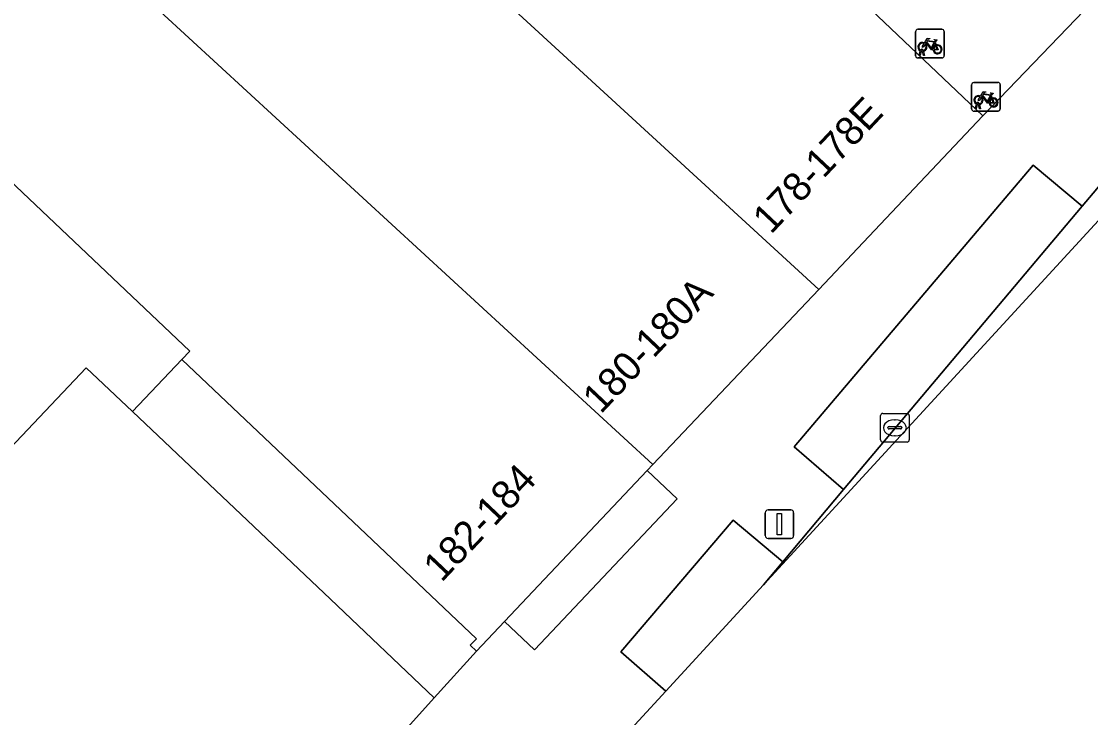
# Model space of a CAD drawing. Extents: x 160102 to 160934, y 382045 to 382923.
# Drawn here: x 160464.08 to 160501.45, y 382206.66 to 382230.98 of the extents above; entities that cross this region are included whole.
import ezdxf

# ---------------------------------------------------------------- set-up
doc = ezdxf.new("R2010")
doc.units = 0
for name, color, linetype in [('IMGEO_Erf', 7, 'Continuous'), ('IMGEO_Fietsenrek', 7, 'Continuous'), ('IMGEO_Kolk', 7, 'Continuous'), ('IMGEO_Lichtmast', 7, 'Continuous'), ('IMGEO_Pand', 7, 'Continuous'), ('IMGEO_Pand_nummerreeks', 7, 'Continuous'), ('IMGEO_Pand_overbouw', 7, 'Continuous'), ('IMGEO_Parkeervlak_open', 7, 'Continuous'), ('IMGEO_Rijbaan_lokaal_gesloten', 7, 'Continuous'), ('IMGEO_Rijbaan_lokaal_open', 7, 'Continuous'), ('IMGEO_Voetpad_open', 7, 'Continuous')]:
    doc.layers.add(name, color=color, linetype=linetype)

msp = doc.modelspace()

# ---------------------------------------------------------------- linework, layer by layer
at = {"layer": 'IMGEO_Erf'}
msp.add_lwpolyline([(160458.937, 382229.907), (160454.187, 382222.06), (160456.588, 382219.786), (160456.34, 382219.524), (160459.171, 382216.842), (160455.642, 382213.116), (160458.356, 382210.456), (160466.338, 382218.884), (160467.958, 382217.35), (160474.878, 382210.798), (160478.508, 382207.36), (160479.982, 382208.986), (160479.765, 382209.193), (160479.979, 382209.419), (160476.349, 382212.857), (160469.685, 382219.171), (160469.961, 382219.462)], close=True, dxfattribs=at)
at = {"layer": 'IMGEO_Fietsenrek'}
for p, q in [((160495.327, 382229.779), (160495.327, 382230.62)), ((160495.327, 382230.62), (160495.327, 382229.779)), ((160495.402, 382230.704), (160496.243, 382230.704)), ((160496.243, 382230.704), (160495.402, 382230.704)), ((160496.327, 382230.629), (160496.327, 382229.788)), ((160496.327, 382229.788), (160496.327, 382230.629)), ((160496.014, 382230.253), (160496.05, 382230.158)), ((160495.454, 382229.788), (160495.493, 382229.948)), ((160495.523, 382229.936), (160495.488, 382229.788)), ((160495.565, 382229.96), (160495.564, 382229.964)), ((160495.606, 382229.788), (160495.572, 382229.93)), ((160495.596, 382229.971), (160495.597, 382229.964)), ((160495.604, 382229.934), (160495.639, 382229.788)), ((160496.252, 382229.704), (160495.411, 382229.704)), ((160495.411, 382229.704), (160496.252, 382229.704)), ((160495.488, 382229.788), (160495.454, 382229.788)), ((160495.639, 382229.788), (160495.606, 382229.788)), ((160497.286, 382227.921), (160497.286, 382228.762)), ((160497.286, 382228.762), (160497.286, 382227.921)), ((160497.361, 382228.846), (160498.202, 382228.846)), ((160498.202, 382228.846), (160497.361, 382228.846)), ((160498.286, 382228.771), (160498.286, 382227.93)), ((160498.286, 382227.93), (160498.286, 382228.771)), ((160497.973, 382228.395), (160498.009, 382228.3)), ((160497.413, 382227.93), (160497.452, 382228.09)), ((160497.482, 382228.078), (160497.447, 382227.93)), ((160497.524, 382228.102), (160497.523, 382228.106)), ((160497.565, 382227.93), (160497.531, 382228.072)), ((160497.555, 382228.113), (160497.556, 382228.106)), ((160497.563, 382228.076), (160497.598, 382227.93)), ((160498.211, 382227.846), (160497.37, 382227.846)), ((160497.37, 382227.846), (160498.211, 382227.846)), ((160497.447, 382227.93), (160497.413, 382227.93)), ((160497.598, 382227.93), (160497.565, 382227.93))]:
    msp.add_line(p, q, dxfattribs=at)
for points in [[(160495.64, 382230.23), (160495.735, 382230.394), (160495.821, 382230.38), (160495.823, 382230.371), (160495.767, 382230.36), (160495.74, 382230.315), (160495.996, 382230.274)], [(160495.936, 382229.986), (160495.886, 382229.986), (160495.695, 382230.237), (160495.676, 382230.205)], [(160495.983, 382230.249), (160495.726, 382230.29), (160495.709, 382230.261), (160495.876, 382230.041), (160495.983, 382230.249)], [(160496.031, 382230.151), (160496.001, 382230.228), (160495.892, 382230.01), (160495.935, 382230.01)], [(160495.996, 382230.274), (160496.021, 382230.323), (160496.015, 382230.327), (160495.992, 382230.331), (160495.98, 382230.338), (160495.979, 382230.341), (160495.981, 382230.346), (160496.076, 382230.331), (160496.078, 382230.321), (160496.068, 382230.308), (160496.056, 382230.302), (160496.042, 382230.308), (160496.014, 382230.253)], [(160495.661, 382230.178), (160495.609, 382230.088), (160495.569, 382230.063), (160495.57, 382230.11), (160495.625, 382230.204)], [(160495.965, 382230.01), (160496.085, 382230.009), (160496.041, 382230.123)], [(160496.061, 382230.13), (160496.116, 382229.985), (160495.966, 382229.985)], [(160497.599, 382228.372), (160497.694, 382228.536), (160497.78, 382228.522), (160497.782, 382228.513), (160497.726, 382228.502), (160497.699, 382228.457), (160497.955, 382228.416)], [(160497.895, 382228.128), (160497.845, 382228.128), (160497.654, 382228.379), (160497.635, 382228.347)], [(160497.942, 382228.391), (160497.685, 382228.432), (160497.668, 382228.403), (160497.835, 382228.183), (160497.942, 382228.391)], [(160497.99, 382228.293), (160497.96, 382228.37), (160497.851, 382228.152), (160497.894, 382228.152)], [(160497.955, 382228.416), (160497.98, 382228.465), (160497.974, 382228.469), (160497.951, 382228.473), (160497.939, 382228.48), (160497.938, 382228.483), (160497.94, 382228.488), (160498.035, 382228.473), (160498.037, 382228.463), (160498.027, 382228.45), (160498.015, 382228.444), (160498.001, 382228.45), (160497.973, 382228.395)], [(160497.62, 382228.32), (160497.568, 382228.23), (160497.528, 382228.205), (160497.529, 382228.252), (160497.584, 382228.346)], [(160497.924, 382228.152), (160498.044, 382228.151), (160498, 382228.265)], [(160498.02, 382228.272), (160498.075, 382228.127), (160497.925, 382228.127)]]:
    msp.add_lwpolyline(points, dxfattribs=at)
for centre, radius, start, end in [((160495.405, 382230.626), 0.0779, 92.4484, 184.2845), ((160495.405, 382230.626), 0.0779, 92.4484, 184.2845), ((160496.249, 382230.626), 0.0779, 2.4484, 94.2845), ((160496.249, 382230.626), 0.0779, 2.4484, 94.2845), ((160495.567, 382230.089), 0.159, 62.6766, 242.1369), ((160495.567, 382230.089), 0.129, 63.3192, 238.903), ((160495.547, 382229.96), 0.0499, 12.8025, 158.6934), ((160495.567, 382230.089), 0.159, 253.9967, 271.7867), ((160495.547, 382229.96), 0.0174, 12.8025, 163.4502), ((160495.567, 382230.089), 0.129, 253.415, 269.0204), ((160495.567, 382230.089), 0.129, 283.6043, 43.4302), ((160495.567, 382230.089), 0.159, 283.5766, 46.6042), ((160496.094, 382230.005), 0.159, 113.3408, 178.3217), ((160496.094, 382230.005), 0.159, 187.0065, 105.7708), ((160496.094, 382230.005), 0.129, 113.923, 177.9556), ((160496.094, 382230.005), 0.129, 188.6715, 104.5883), ((160495.405, 382229.782), 0.0779, 182.4484, 274.2845), ((160495.405, 382229.782), 0.0779, 182.4484, 274.2845), ((160496.249, 382229.782), 0.0779, 272.4484, 4.2845), ((160496.249, 382229.782), 0.0779, 272.4484, 4.2845), ((160497.364, 382228.768), 0.0779, 92.4484, 184.2845), ((160497.364, 382228.768), 0.0779, 92.4484, 184.2845), ((160498.208, 382228.768), 0.0779, 2.4484, 94.2845), ((160498.208, 382228.768), 0.0779, 2.4484, 94.2845), ((160497.526, 382228.231), 0.159, 62.6766, 242.1369), ((160497.526, 382228.231), 0.129, 63.3192, 238.903), ((160497.506, 382228.102), 0.0499, 12.8025, 158.6934), ((160497.526, 382228.231), 0.159, 253.9967, 271.7867), ((160497.506, 382228.102), 0.0174, 12.8025, 163.4502), ((160497.526, 382228.231), 0.129, 253.415, 269.0204), ((160497.526, 382228.231), 0.129, 283.6043, 43.4302), ((160497.526, 382228.231), 0.159, 283.5766, 46.6042), ((160498.053, 382228.147), 0.159, 113.3408, 178.3217), ((160498.053, 382228.147), 0.159, 187.0065, 105.7708), ((160498.053, 382228.147), 0.129, 113.923, 177.9556), ((160498.053, 382228.147), 0.129, 188.6715, 104.5883), ((160497.364, 382227.924), 0.0779, 182.4484, 274.2845), ((160497.364, 382227.924), 0.0779, 182.4484, 274.2845), ((160498.208, 382227.924), 0.0779, 272.4484, 4.2845), ((160498.208, 382227.924), 0.0779, 272.4484, 4.2845)]:
    msp.add_arc(centre, radius, start, end, dxfattribs=at)
at = {"layer": 'IMGEO_Kolk'}
for p, q in [((160494.103, 382216.362), (160494.103, 382217.214)), ((160494.178, 382217.288), (160495.03, 382217.288)), ((160495.104, 382217.214), (160495.104, 382216.362)), ((160494.362, 382216.782), (160494.362, 382216.794)), ((160494.405, 382216.831), (160494.803, 382216.831)), ((160494.591, 382217.068), (160494.616, 382217.068)), ((160494.846, 382216.794), (160494.846, 382216.782)), ((160494.8, 382216.745), (160494.402, 382216.745)), ((160494.614, 382216.508), (160494.589, 382216.508)), ((160495.03, 382216.288), (160494.178, 382216.288))]:
    msp.add_line(p, q, dxfattribs=at)
for points in [[(160494.103, 382216.362), (160494.103, 382217.214)], [(160494.178, 382217.288), (160495.03, 382217.288)], [(160495.104, 382217.214), (160495.104, 382216.362)], [(160495.03, 382216.288), (160494.178, 382216.288)]]:
    msp.add_lwpolyline(points, dxfattribs=at)
for centre, radius, start, end in [((160494.18, 382217.212), 0.0765, 91.552, 178.448), ((160494.18, 382217.212), 0.0765, 91.552, 178.448), ((160495.028, 382217.212), 0.0765, 1.552, 88.448), ((160495.028, 382217.212), 0.0765, 1.552, 88.448), ((160494.402, 382216.791), 0.0403, 85.8775, 175.7526), ((160494.399, 382216.781), 0.0366, 178.938, 274.7102), ((160494.803, 382216.788), 0.043, 264.8664, 352.4533), ((160494.807, 382216.793), 0.0386, 1.7309, 96.639), ((160494.18, 382216.364), 0.0765, 181.552, 268.448), ((160494.18, 382216.364), 0.0765, 181.552, 268.448), ((160495.028, 382216.364), 0.0765, 271.552, 358.448), ((160495.028, 382216.364), 0.0765, 271.552, 358.448)]:
    msp.add_arc(centre, radius, start, end, dxfattribs=at)
for centre, major_axis, ratio, start_param, end_param in [((160494.59, 382216.788), (-0.387, 0.002), 0.722429, 4.712389, 7.853982), ((160494.615, 382216.788), (-0.39, 0.002), 0.717154, 1.570796, 4.712389)]:
    msp.add_ellipse(centre, major_axis=major_axis, ratio=ratio, start_param=start_param, end_param=end_param, dxfattribs=at)
at = {"layer": 'IMGEO_Lichtmast'}
for p, q in [((160490.074, 382213.021), (160490.074, 382213.821)), ((160490.074, 382213.821), (160490.074, 382213.021)), ((160490.174, 382213.921), (160490.964, 382213.921)), ((160490.964, 382213.921), (160490.174, 382213.921)), ((160491.064, 382213.821), (160491.064, 382213.021)), ((160491.064, 382213.021), (160491.064, 382213.821)), ((160490.964, 382212.921), (160490.174, 382212.921)), ((160490.174, 382212.921), (160490.964, 382212.921))]:
    msp.add_line(p, q, dxfattribs=at)
msp.add_lwpolyline([(160490.494, 382213.796), (160490.644, 382213.796), (160490.644, 382213.046), (160490.494, 382213.046), (160490.494, 382213.796)], dxfattribs=at)
for centre, start, end in [((160490.174, 382213.821), 90, 180), ((160490.174, 382213.821), 90, 180), ((160490.964, 382213.821), 0, 90), ((160490.964, 382213.821), 360, 90), ((160490.174, 382213.021), 180, 270), ((160490.174, 382213.021), 180, 270), ((160490.964, 382213.021), 270, 0), ((160490.964, 382213.021), 270, 0)]:
    msp.add_arc(centre, 0.1, start, end, dxfattribs=at)
at = {"layer": 'IMGEO_Pand'}
for points in [[(160477.82, 382247.311), (160474.396, 382243.668), (160471.471, 382240.412), (160472.665, 382239.316), (160491.942, 382221.619), (160493.693, 382223.469), (160497.684, 382227.685), (160491.712, 382233.348)], [(160472.665, 382239.316), (160472.534, 382239.178), (160466.884, 382233.21), (160486.148, 382215.5), (160491.942, 382221.619)], [(160486.148, 382215.5), (160466.884, 382233.21), (160466.789, 382233.109), (160463.167, 382236.476), (160458.937, 382229.907), (160469.961, 382219.462), (160469.685, 382219.171), (160476.349, 382212.857), (160479.979, 382209.419), (160479.765, 382209.193), (160479.982, 382208.986), (160480.965, 382210.025), (160485.952, 382215.293)], [(160474.878, 382210.798), (160467.958, 382217.35), (160466.338, 382218.884), (160458.356, 382210.456), (160470.549, 382198.506), (160478.508, 382207.36)]]:
    msp.add_lwpolyline(points, close=True, dxfattribs=at)
at = {"layer": 'IMGEO_Pand_overbouw'}
msp.add_lwpolyline([(160469.685, 382219.171), (160467.958, 382217.35), (160474.878, 382210.798), (160478.508, 382207.36), (160479.982, 382208.986), (160479.765, 382209.193), (160479.979, 382209.419), (160476.349, 382212.857)], close=True, dxfattribs=at)
at = {"layer": 'IMGEO_Parkeervlak_open'}
for points in [[(160501.147, 382224.522), (160499.438, 382225.958), (160491.083, 382216.121), (160492.804, 382214.635)], [(160486.596, 382207.589), (160490.012, 382211.302), (160490.686, 382212.102), (160488.954, 382213.566), (160485.025, 382208.957)]]:
    msp.add_lwpolyline(points, close=True, dxfattribs=at)
at = {"layer": 'IMGEO_Rijbaan_lokaal_gesloten'}
msp.add_lwpolyline([(160546.482, 382275.816), (160545.302, 382276.788), (160540.628, 382271.234), (160538.372, 382268.558), (160529.474, 382258.004), (160526.566, 382254.565), (160521.326, 382248.366), (160506.753, 382231.15), (160501.147, 382224.522), (160492.804, 382214.635), (160490.686, 382212.102), (160490.012, 382211.302), (160518.337, 382242.093), (160541.957, 382270.046), (160542.854, 382271.114), (160546.482, 382275.816)], dxfattribs=at)
at = {"layer": 'IMGEO_Rijbaan_lokaal_open'}
msp.add_lwpolyline([(160488.015, 382245.58), (160483.572, 382250), (160477.907, 382255.636), (160475.718, 382257.796), (160475.219, 382258.289), (160472.924, 382259.712), (160472.455, 382258.979), (160469.704, 382254.68), (160469.844, 382254.548), (160471.412, 382253.166), (160472.898, 382251.857), (160473.904, 382250.928), (160474.909, 382250), (160477.82, 382247.311), (160491.712, 382233.348), (160497.684, 382227.685), (160502.108, 382232.289), (160501.148, 382233.064), (160500, 382233.977), (160494.111, 382238.659), (160488.226, 382243.35)], close=True, dxfattribs=at)
at = {"layer": 'IMGEO_Voetpad_open'}
for points in [[(160486.596, 382207.589), (160485.025, 382208.957), (160488.954, 382213.566), (160490.686, 382212.102), (160492.804, 382214.635), (160491.083, 382216.121), (160499.438, 382225.958), (160501.147, 382224.522), (160506.753, 382231.15), (160505.04, 382232.613), (160519.591, 382249.85), (160521.326, 382248.366), (160526.566, 382254.565), (160524.839, 382256.034), (160527.741, 382259.47), (160529.474, 382258.004), (160538.372, 382268.558), (160536.643, 382270.017), (160544.765, 382279.636), (160546.224, 382278.419)], [(160528.47, 382276.649), (160528.099, 382270.71), (160525.574, 382267.393), (160523.621, 382264.828), (160519.08, 382258.864), (160514.932, 382262.021), (160513.051, 382259.55), (160519.411, 382254.709), (160515.831, 382250), (160513.942, 382247.516), (160502.304, 382232.493), (160502.108, 382232.289), (160497.684, 382227.685), (160493.693, 382223.469), (160491.942, 382221.619), (160486.148, 382215.5), (160485.952, 382215.293), (160486.999, 382214.3), (160482.011, 382209.035), (160480.965, 382210.025), (160479.982, 382208.986), (160478.508, 382207.36), (160470.549, 382198.506)], [(160441.074, 382162.27), (160441.429, 382161.899), (160443.127, 382163.591), (160458.173, 382178.567), (160456.596, 382180.163), (160461.274, 382184.802), (160462.855, 382183.211), (160464.564, 382184.907), (160462.956, 382186.512), (160471.689, 382195.192), (160475.101, 382198.564), (160479.329, 382202.85), (160480.398, 382203.933), (160481.879, 382202.461), (160486.596, 382207.589)]]:
    msp.add_lwpolyline(points, dxfattribs=at)
msp.add_lwpolyline([(160480.965, 382210.025), (160482.011, 382209.035), (160486.999, 382214.3), (160485.952, 382215.293)], close=True, dxfattribs=at)

# ---------------------------------------------------------------- texts
at = {"layer": 'IMGEO_Pand_nummerreeks'}
for s, rotation, p in [('178-178E', 46.7247, (160490.275, 382223.517)), ('180-180A', 46.5643, (160484.328, 382217.243)), ('182-184', 46.5689, (160478.762, 382211.363))]:
    msp.add_text(s, height=1, rotation=rotation, dxfattribs=at).set_placement(p)

doc.saveas('drawing.dxf')
